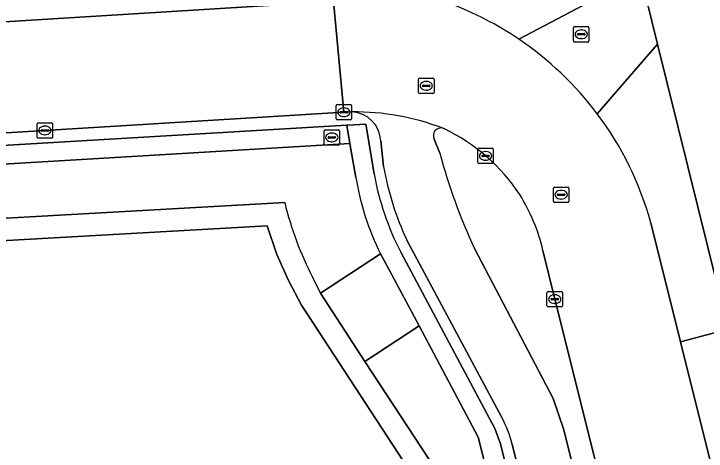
# Model space of a CAD drawing. Extents: x 161385 to 162589, y 388479 to 389756.
# Drawn here: x 162143.21 to 162188.02, y 388946.96 to 388975.29 of the extents above; entities that cross this region are included whole.
import ezdxf

# ---------------------------------------------------------------- set-up
doc = ezdxf.new("R2010")
doc.units = 0
for name, color, linetype in [('IMGEO_Berm_groen', 7, 'Continuous'), ('IMGEO_Brandkraan', 7, 'Continuous'), ('IMGEO_Erf', 7, 'Continuous'), ('IMGEO_Fietspad_gesloten', 7, 'Continuous'), ('IMGEO_Groenvoorziening', 7, 'Continuous'), ('IMGEO_Haag', 7, 'Continuous'), ('IMGEO_Kolk', 7, 'Continuous'), ('IMGEO_Pand', 7, 'Continuous'), ('IMGEO_Rijbaan_lokaal_gesloten', 7, 'Continuous'), ('IMGEO_Rioolput', 7, 'Continuous'), ('IMGEO_Voetpad_open', 7, 'Continuous')]:
    doc.layers.add(name, color=color, linetype=linetype)

msp = doc.modelspace()

# ---------------------------------------------------------------- linework, layer by layer
at = {"layer": 'IMGEO_Berm_groen'}
for points in [[(162104.972, 388972.444), (162106.941, 388972.56), (162163.896, 388976.079)], [(162165.097, 388968.934), (162164.572, 388968.92), (162145.22, 388967.736), (162123.982, 388966.46), (162119.472, 388966.19), (162118.714, 388965.352), (162164.758, 388968.075)], [(162164.758, 388968.075), (162164.828, 388968.079), (162165.983, 388968.147), (162166.529, 388964.923)], [(162171.079, 388967.842), (162171.032, 388967.861), (162170.984, 388967.879)], [(162167.137, 388965.393), (162166.958, 388967.07)], [(162170.422, 388967.167), (162170.789, 388966.268)], [(162174.788, 388949.15), (162168.653, 388960.627)], [(162168.252, 388959.856), (162174.351, 388948.443), (162174.712, 388947.441), (162181.806, 388918.962), (162182.503, 388919.118), (162175.468, 388947.425)], [(162173.035, 388960.094), (162178.112, 388950.367), (162178.805, 388948.341), (162185.895, 388919.999), (162187.309, 388920.388), (162183.124, 388937.227), (162178.223, 388956.81)], [(162178.223, 388956.81), (162177.46, 388959.97)]]:
    msp.add_lwpolyline(points, dxfattribs=at)
for centre, radius, start, end in [((162165.013, 388966.989), 1.947, 2.389, 87.5187), ((162170.855, 388967.403), 0.493, 74.801, 208.6291), ((162165.738, 388956.809), 12.258, 33.5314, 64.1683), ((162204.534, 388975.048), 34.869, 194.5848, 205.3963), ((162186.005, 388968.771), 19.168, 190.149, 205.1413), ((162184.42, 388968.18), 18.185, 190.3185, 207.242), ((162165.693, 388957.186), 12.092, 13.3112, 31.924), ((162168.73, 388945.765), 6.939, 13.8366, 29.1924)]:
    msp.add_arc(centre, radius, start, end, dxfattribs=at)
at = {"layer": 'IMGEO_Brandkraan'}
for p, q in [((162163.364, 388967.783), (162164.216, 388967.783)), ((162163.289, 388966.857), (162163.289, 388967.709)), ((162163.777, 388967.563), (162163.802, 388967.563)), ((162164.29, 388967.709), (162164.29, 388966.857)), ((162163.548, 388967.277), (162163.548, 388967.289)), ((162163.986, 388967.24), (162163.588, 388967.24)), ((162163.591, 388967.326), (162163.989, 388967.326)), ((162163.8, 388967.003), (162163.775, 388967.003)), ((162164.032, 388967.289), (162164.032, 388967.277)), ((162164.216, 388966.783), (162163.364, 388966.783))]:
    msp.add_line(p, q, dxfattribs=at)
for points in [[(162163.364, 388967.783), (162164.216, 388967.783)], [(162163.289, 388966.857), (162163.289, 388967.709)], [(162164.29, 388967.709), (162164.29, 388966.857)], [(162164.216, 388966.783), (162163.364, 388966.783)]]:
    msp.add_lwpolyline(points, dxfattribs=at)
for centre, radius, start, end in [((162163.366, 388967.707), 0.0765, 91.552, 178.448), ((162163.366, 388967.707), 0.0765, 91.552, 178.448), ((162164.214, 388967.707), 0.0765, 1.552, 88.448), ((162164.214, 388967.707), 0.0765, 1.552, 88.448), ((162163.588, 388967.286), 0.0403, 85.8775, 175.7526), ((162163.585, 388967.276), 0.0366, 178.938, 274.7102), ((162163.989, 388967.283), 0.043, 264.8664, 352.4533), ((162163.993, 388967.288), 0.0386, 1.7309, 96.639), ((162163.366, 388966.859), 0.0765, 181.552, 268.448), ((162163.366, 388966.859), 0.0765, 181.552, 268.448), ((162164.214, 388966.859), 0.0765, 271.552, 358.448), ((162164.214, 388966.859), 0.0765, 271.552, 358.448)]:
    msp.add_arc(centre, radius, start, end, dxfattribs=at)
for centre, major_axis, ratio, start_param, end_param in [((162163.776, 388967.283), (-0.387, 0.002), 0.722429, 4.712389, 7.853982), ((162163.801, 388967.283), (-0.39, 0.002), 0.717154, 1.570796, 4.712389)]:
    msp.add_ellipse(centre, major_axis=major_axis, ratio=ratio, start_param=start_param, end_param=end_param, dxfattribs=at)
at = {"layer": 'IMGEO_Erf'}
msp.add_lwpolyline([(162183.768, 388977.824), (162184.88, 388973.335), (162189.456, 388954.856), (162186.365, 388954.055), (162191.224, 388934.569), (162202.309, 388890.111)], dxfattribs=at)
at = {"layer": 'IMGEO_Fietspad_gesloten'}
for points in [[(162166.958, 388967.07), (162167.137, 388965.393)], [(162170.789, 388966.268), (162170.422, 388967.167)], [(162168.653, 388960.627), (162174.788, 388949.15)], [(162178.112, 388950.367), (162173.035, 388960.094)], [(162207.606, 388833.207), (162191.915, 388895.933), (162191.743, 388895.888), (162190.041, 388902.881), (162190.167, 388902.919), (162189.162, 388906.938), (162185.895, 388919.999), (162178.805, 388948.341), (162178.112, 388950.367)], [(162175.468, 388947.425), (162182.503, 388919.118), (162185.642, 388906.491), (162186.955, 388901.209), (162188.36, 388895.556), (162204.161, 388831.979)]]:
    msp.add_lwpolyline(points, dxfattribs=at)
for centre, radius, start, end in [((162165.298, 388953.105), 15.83, 68.9513, 90.7286), ((162165.013, 388966.989), 1.947, 2.389, 87.5187), ((162170.855, 388967.403), 0.493, 74.801, 208.6291), ((162204.534, 388975.048), 34.869, 194.5848, 205.3963), ((162186.005, 388968.771), 19.168, 190.149, 205.1413), ((162168.73, 388945.765), 6.939, 13.8366, 29.1924)]:
    msp.add_arc(centre, radius, start, end, dxfattribs=at)
at = {"layer": 'IMGEO_Groenvoorziening'}
for points in [[(162175.905, 388973.645), (162183.768, 388977.824), (162183.041, 388980.76), (162186.664, 388982.866), (162186.547, 388983.097), (162214.483, 388999.273)], [(162184.88, 388973.335), (162180.974, 388968.812)], [(162184.443, 388961.763), (162186.365, 388954.055), (162189.456, 388954.856), (162184.88, 388973.335)], [(162165.349, 388964.685), (162164.966, 388966.882), (162117.546, 388964.061), (162114.266, 388960.436), (162126.962, 388961.16), (162160.741, 388963.068)], [(162162.565, 388958.198), (162163.049, 388957.192), (162166.939, 388959.755)], [(162170.939, 388944.575), (162174.455, 388930.454), (162177.572, 388917.843), (162180.574, 388918.618), (162173.275, 388947.868), (162169.439, 388955.072), (162165.933, 388952.778), (162170.086, 388946.422)]]:
    msp.add_lwpolyline(points, dxfattribs=at)
for centre, radius, start, end in [((162163.966, 388956.02), 21.288, 55.8866, 69.4088), ((162164.031, 388956.096), 21.184, 15.5167, 36.8894), ((162182.465, 388967.484), 17.343, 189.2867, 206.4639), ((162181.467, 388968.054), 21.317, 193.5266, 207.5391)]:
    msp.add_arc(centre, radius, start, end, dxfattribs=at)
at = {"layer": 'IMGEO_Haag'}
for points in [[(162184.88, 388973.335), (162180.974, 388968.812)], [(162184.443, 388961.763), (162186.365, 388954.055), (162189.456, 388954.856), (162184.88, 388973.335)], [(162170.939, 388944.575), (162174.455, 388930.454), (162177.572, 388917.843), (162180.574, 388918.618), (162173.275, 388947.868), (162169.439, 388955.072), (162165.933, 388952.778), (162170.086, 388946.422)]]:
    msp.add_lwpolyline(points, dxfattribs=at)
msp.add_arc((162164.031, 388956.096), 21.184, 15.5167, 36.8894, dxfattribs=at)
at = {"layer": 'IMGEO_Kolk'}
for p, q in [((162164.071, 388968.493), (162164.071, 388969.345)), ((162164.146, 388969.419), (162164.998, 388969.419)), ((162164.559, 388969.199), (162164.584, 388969.199)), ((162165.072, 388969.345), (162165.072, 388968.493)), ((162164.33, 388968.913), (162164.33, 388968.925)), ((162164.768, 388968.876), (162164.37, 388968.876)), ((162164.373, 388968.962), (162164.771, 388968.962)), ((162164.814, 388968.925), (162164.814, 388968.913)), ((162144.794, 388968.235), (162145.646, 388968.235)), ((162164.998, 388968.419), (162164.146, 388968.419)), ((162164.582, 388968.639), (162164.557, 388968.639)), ((162144.719, 388967.309), (162144.719, 388968.161)), ((162145.021, 388967.778), (162145.419, 388967.778)), ((162145.207, 388968.015), (162145.232, 388968.015)), ((162145.72, 388968.161), (162145.72, 388967.309)), ((162144.978, 388967.729), (162144.978, 388967.741)), ((162145.416, 388967.692), (162145.018, 388967.692)), ((162145.23, 388967.455), (162145.205, 388967.455)), ((162145.462, 388967.741), (162145.462, 388967.729)), ((162145.646, 388967.235), (162144.794, 388967.235)), ((162173.245, 388965.664), (162173.245, 388966.516)), ((162173.32, 388966.59), (162174.172, 388966.59)), ((162174.246, 388966.516), (162174.246, 388965.664)), ((162173.504, 388966.084), (162173.504, 388966.096)), ((162173.942, 388966.047), (162173.544, 388966.047)), ((162173.547, 388966.133), (162173.945, 388966.133)), ((162173.733, 388966.37), (162173.758, 388966.37)), ((162173.988, 388966.096), (162173.988, 388966.084)), ((162174.172, 388965.59), (162173.32, 388965.59)), ((162173.756, 388965.81), (162173.731, 388965.81)), ((162177.72, 388956.384), (162177.72, 388957.236)), ((162177.795, 388957.31), (162178.647, 388957.31)), ((162178.208, 388957.09), (162178.233, 388957.09)), ((162178.721, 388957.236), (162178.721, 388956.384)), ((162177.979, 388956.804), (162177.979, 388956.816)), ((162178.417, 388956.767), (162178.019, 388956.767)), ((162178.022, 388956.853), (162178.42, 388956.853)), ((162178.463, 388956.816), (162178.463, 388956.804)), ((162178.647, 388956.31), (162177.795, 388956.31)), ((162178.231, 388956.53), (162178.206, 388956.53))]:
    msp.add_line(p, q, dxfattribs=at)
for points in [[(162164.071, 388968.493), (162164.071, 388969.345)], [(162164.146, 388969.419), (162164.998, 388969.419)], [(162165.072, 388969.345), (162165.072, 388968.493)], [(162144.794, 388968.235), (162145.646, 388968.235)], [(162164.998, 388968.419), (162164.146, 388968.419)], [(162144.719, 388967.309), (162144.719, 388968.161)], [(162145.72, 388968.161), (162145.72, 388967.309)], [(162145.646, 388967.235), (162144.794, 388967.235)], [(162173.245, 388965.664), (162173.245, 388966.516)], [(162173.32, 388966.59), (162174.172, 388966.59)], [(162174.246, 388966.516), (162174.246, 388965.664)], [(162174.172, 388965.59), (162173.32, 388965.59)], [(162177.72, 388956.384), (162177.72, 388957.236)], [(162177.795, 388957.31), (162178.647, 388957.31)], [(162178.721, 388957.236), (162178.721, 388956.384)], [(162178.647, 388956.31), (162177.795, 388956.31)]]:
    msp.add_lwpolyline(points, dxfattribs=at)
for centre, radius, start, end in [((162164.148, 388969.343), 0.0765, 91.552, 178.448), ((162164.148, 388969.343), 0.0765, 91.552, 178.448), ((162164.996, 388969.343), 0.0765, 1.552, 88.448), ((162164.996, 388969.343), 0.0765, 1.552, 88.448), ((162164.37, 388968.922), 0.0403, 85.8775, 175.7526), ((162164.367, 388968.912), 0.0366, 178.938, 274.7102), ((162164.771, 388968.919), 0.043, 264.8664, 352.4533), ((162164.775, 388968.924), 0.0386, 1.7309, 96.639), ((162144.796, 388968.159), 0.0765, 91.552, 178.448), ((162144.796, 388968.159), 0.0765, 91.552, 178.448), ((162145.644, 388968.159), 0.0765, 1.552, 88.448), ((162145.644, 388968.159), 0.0765, 1.552, 88.448), ((162164.148, 388968.495), 0.0765, 181.552, 268.448), ((162164.148, 388968.495), 0.0765, 181.552, 268.448), ((162164.996, 388968.495), 0.0765, 271.552, 358.448), ((162164.996, 388968.495), 0.0765, 271.552, 358.448), ((162145.018, 388967.738), 0.0403, 85.8775, 175.7526), ((162145.423, 388967.74), 0.0386, 1.7309, 96.639), ((162145.015, 388967.728), 0.0366, 178.938, 274.7102), ((162145.419, 388967.735), 0.043, 264.8664, 352.4533), ((162144.796, 388967.311), 0.0765, 181.552, 268.448), ((162144.796, 388967.311), 0.0765, 181.552, 268.448), ((162145.644, 388967.311), 0.0765, 271.552, 358.448), ((162145.644, 388967.311), 0.0765, 271.552, 358.448), ((162173.322, 388966.514), 0.0765, 91.552, 178.448), ((162173.322, 388966.514), 0.0765, 91.552, 178.448), ((162174.17, 388966.514), 0.0765, 1.552, 88.448), ((162174.17, 388966.514), 0.0765, 1.552, 88.448), ((162173.544, 388966.093), 0.0403, 85.8775, 175.7526), ((162173.541, 388966.083), 0.0366, 178.938, 274.7102), ((162173.945, 388966.09), 0.043, 264.8664, 352.4533), ((162173.949, 388966.095), 0.0386, 1.7309, 96.639), ((162173.322, 388965.666), 0.0765, 181.552, 268.448), ((162173.322, 388965.666), 0.0765, 181.552, 268.448), ((162174.17, 388965.666), 0.0765, 271.552, 358.448), ((162174.17, 388965.666), 0.0765, 271.552, 358.448), ((162177.797, 388957.234), 0.0765, 91.552, 178.448), ((162177.797, 388957.234), 0.0765, 91.552, 178.448), ((162178.645, 388957.234), 0.0765, 1.552, 88.448), ((162178.645, 388957.234), 0.0765, 1.552, 88.448), ((162178.019, 388956.813), 0.0403, 85.8775, 175.7526), ((162178.016, 388956.803), 0.0366, 178.938, 274.7102), ((162178.42, 388956.81), 0.043, 264.8664, 352.4533), ((162178.424, 388956.815), 0.0386, 1.7309, 96.639), ((162177.797, 388956.386), 0.0765, 181.552, 268.448), ((162177.797, 388956.386), 0.0765, 181.552, 268.448), ((162178.645, 388956.386), 0.0765, 271.552, 358.448), ((162178.645, 388956.386), 0.0765, 271.552, 358.448)]:
    msp.add_arc(centre, radius, start, end, dxfattribs=at)
for centre, major_axis, ratio, start_param, end_param in [((162164.558, 388968.919), (-0.387, 0.002), 0.722429, 4.712389, 7.853982), ((162164.583, 388968.919), (-0.39, 0.002), 0.717154, 1.570796, 4.712389), ((162145.206, 388967.735), (-0.387, 0.002), 0.722429, 4.712389, 7.853982), ((162145.231, 388967.735), (-0.39, 0.002), 0.717154, 1.570796, 4.712389), ((162173.732, 388966.09), (-0.387, 0.002), 0.722429, 4.712389, 7.853982), ((162173.757, 388966.09), (-0.39, 0.002), 0.717154, 1.570796, 4.712389), ((162178.207, 388956.81), (-0.387, 0.002), 0.722429, 4.712389, 7.853982), ((162178.232, 388956.81), (-0.39, 0.002), 0.717154, 1.570796, 4.712389)]:
    msp.add_ellipse(centre, major_axis=major_axis, ratio=ratio, start_param=start_param, end_param=end_param, dxfattribs=at)
at = {"layer": 'IMGEO_Pand'}
msp.add_lwpolyline([(162169.55, 388944.027), (162168.778, 388945.775), (162161.824, 388956.412), (162160.993, 388958.019), (162160.239, 388959.703), (162159.611, 388961.555), (162127.029, 388959.717), (162126.962, 388961.16), (162114.266, 388960.436), (162108.384, 388960.1), (162107.827, 388960.068), (162106.591, 388960.016), (162097.709, 388959.487), (162111.134, 388905.465), (162113.318, 388896.678), (162139.769, 388903.263), (162139.672, 388903.596), (162138.538, 388908.194), (162177.16, 388917.737), (162177.572, 388917.843), (162174.455, 388930.454), (162173.027, 388930.101)], close=True, dxfattribs=at)
at = {"layer": 'IMGEO_Rijbaan_lokaal_gesloten'}
msp.add_lwpolyline([(162163.896, 388976.079), (162106.941, 388972.56), (162104.972, 388972.444), (162089.614, 388971.527), (162088.434, 388971.464), (162000, 388966.235), (161975.682, 388964.774), (161976.658, 388957.62), (161979.081, 388957.753), (162000, 388959.004), (162020.149, 388960.212), (162040.567, 388961.479), (162054.504, 388962.301), (162061.547, 388962.717), (162082.342, 388963.983), (162095.224, 388964.745), (162103.379, 388965.228), (162108.06, 388965.508), (162119.472, 388966.19), (162123.982, 388966.46), (162145.22, 388967.736), (162164.572, 388968.92)], close=True, dxfattribs=at)
for points in [[(162171.453, 388975.948), (162170.501, 388976.289), (162163.896, 388976.079), (162164.572, 388968.92), (162165.097, 388968.934)], [(162170.984, 388967.879), (162171.032, 388967.861), (162171.079, 388967.842)], [(162204.281, 388882.203), (162202.309, 388890.111), (162191.224, 388934.569), (162186.365, 388954.055), (162184.443, 388961.763)], [(162177.46, 388959.97), (162178.223, 388956.81), (162183.124, 388937.227), (162187.309, 388920.388), (162187.85, 388918.21), (162190.561, 388907.35), (162191.505, 388903.316), (162193.265, 388896.286), (162200.937, 388865.633), (162202.335, 388860.2), (162207.148, 388840.97), (162211.426, 388823.482)]]:
    msp.add_lwpolyline(points, dxfattribs=at)
for centre, radius, start, end in [((162163.966, 388956.02), 21.288, 55.8866, 69.4088), ((162163.985, 388956.068), 21.237, 36.8743, 55.8563), ((162165.298, 388953.105), 15.83, 68.9513, 90.7286), ((162164.031, 388956.096), 21.184, 15.5167, 36.8894), ((162165.738, 388956.809), 12.258, 33.5314, 64.1683), ((162165.693, 388957.186), 12.092, 13.3112, 31.924)]:
    msp.add_arc(centre, radius, start, end, dxfattribs=at)
at = {"layer": 'IMGEO_Rioolput'}
for p, q in [((162179.433, 388973.539), (162179.433, 388974.391)), ((162179.508, 388974.465), (162180.36, 388974.465)), ((162179.921, 388974.245), (162179.946, 388974.245)), ((162180.434, 388974.391), (162180.434, 388973.539)), ((162179.692, 388973.959), (162179.692, 388973.971)), ((162180.13, 388973.922), (162179.732, 388973.922)), ((162179.735, 388974.008), (162180.133, 388974.008)), ((162179.944, 388973.685), (162179.919, 388973.685)), ((162180.176, 388973.971), (162180.176, 388973.959)), ((162180.36, 388973.465), (162179.508, 388973.465)), ((162169.405, 388970.201), (162169.405, 388971.053)), ((162169.48, 388971.127), (162170.332, 388971.127)), ((162170.406, 388971.053), (162170.406, 388970.201)), ((162169.664, 388970.621), (162169.664, 388970.633)), ((162170.102, 388970.584), (162169.704, 388970.584)), ((162169.707, 388970.67), (162170.105, 388970.67)), ((162169.893, 388970.907), (162169.918, 388970.907)), ((162170.148, 388970.633), (162170.148, 388970.621)), ((162170.332, 388970.127), (162169.48, 388970.127)), ((162169.916, 388970.347), (162169.891, 388970.347)), ((162178.135, 388963.148), (162178.135, 388964)), ((162178.21, 388964.074), (162179.062, 388964.074)), ((162178.623, 388963.854), (162178.648, 388963.854)), ((162179.136, 388964), (162179.136, 388963.148)), ((162178.394, 388963.568), (162178.394, 388963.58)), ((162178.832, 388963.531), (162178.434, 388963.531)), ((162178.437, 388963.617), (162178.835, 388963.617)), ((162178.878, 388963.58), (162178.878, 388963.568)), ((162179.062, 388963.074), (162178.21, 388963.074)), ((162178.646, 388963.294), (162178.621, 388963.294))]:
    msp.add_line(p, q, dxfattribs=at)
for points in [[(162179.433, 388973.539), (162179.433, 388974.391)], [(162179.508, 388974.465), (162180.36, 388974.465)], [(162180.434, 388974.391), (162180.434, 388973.539)], [(162180.36, 388973.465), (162179.508, 388973.465)], [(162169.405, 388970.201), (162169.405, 388971.053)], [(162169.48, 388971.127), (162170.332, 388971.127)], [(162170.406, 388971.053), (162170.406, 388970.201)], [(162170.332, 388970.127), (162169.48, 388970.127)], [(162178.135, 388963.148), (162178.135, 388964)], [(162178.21, 388964.074), (162179.062, 388964.074)], [(162179.136, 388964), (162179.136, 388963.148)], [(162179.062, 388963.074), (162178.21, 388963.074)]]:
    msp.add_lwpolyline(points, dxfattribs=at)
for centre, radius, start, end in [((162179.51, 388974.389), 0.0765, 91.552, 178.448), ((162179.51, 388974.389), 0.0765, 91.552, 178.448), ((162180.358, 388974.389), 0.0765, 1.552, 88.448), ((162180.358, 388974.389), 0.0765, 1.552, 88.448), ((162179.732, 388973.968), 0.0403, 85.8775, 175.7526), ((162179.729, 388973.958), 0.0366, 178.938, 274.7102), ((162180.133, 388973.965), 0.043, 264.8664, 352.4533), ((162180.137, 388973.97), 0.0386, 1.7309, 96.639), ((162179.51, 388973.541), 0.0765, 181.552, 268.448), ((162179.51, 388973.541), 0.0765, 181.552, 268.448), ((162180.358, 388973.541), 0.0765, 271.552, 358.448), ((162180.358, 388973.541), 0.0765, 271.552, 358.448), ((162169.482, 388971.051), 0.0765, 91.552, 178.448), ((162169.482, 388971.051), 0.0765, 91.552, 178.448), ((162170.33, 388971.051), 0.0765, 1.552, 88.448), ((162170.33, 388971.051), 0.0765, 1.552, 88.448), ((162169.704, 388970.63), 0.0403, 85.8775, 175.7526), ((162169.701, 388970.62), 0.0366, 178.938, 274.7102), ((162170.105, 388970.627), 0.043, 264.8664, 352.4533), ((162170.109, 388970.632), 0.0386, 1.7309, 96.639), ((162169.482, 388970.203), 0.0765, 181.552, 268.448), ((162169.482, 388970.203), 0.0765, 181.552, 268.448), ((162170.33, 388970.203), 0.0765, 271.552, 358.448), ((162170.33, 388970.203), 0.0765, 271.552, 358.448), ((162178.212, 388963.998), 0.0765, 91.552, 178.448), ((162178.212, 388963.998), 0.0765, 91.552, 178.448), ((162179.06, 388963.998), 0.0765, 1.552, 88.448), ((162179.06, 388963.998), 0.0765, 1.552, 88.448), ((162178.434, 388963.577), 0.0403, 85.8775, 175.7526), ((162178.431, 388963.567), 0.0366, 178.938, 274.7102), ((162178.835, 388963.574), 0.043, 264.8664, 352.4533), ((162178.839, 388963.579), 0.0386, 1.7309, 96.639), ((162178.212, 388963.15), 0.0765, 181.552, 268.448), ((162178.212, 388963.15), 0.0765, 181.552, 268.448), ((162179.06, 388963.15), 0.0765, 271.552, 358.448), ((162179.06, 388963.15), 0.0765, 271.552, 358.448)]:
    msp.add_arc(centre, radius, start, end, dxfattribs=at)
for centre, major_axis, ratio, start_param, end_param in [((162179.92, 388973.965), (-0.387, 0.002), 0.722429, 4.712389, 7.853982), ((162179.945, 388973.965), (-0.39, 0.002), 0.717154, 1.570796, 4.712389), ((162169.892, 388970.627), (-0.387, 0.002), 0.722429, 4.712389, 7.853982), ((162169.917, 388970.627), (-0.39, 0.002), 0.717154, 1.570796, 4.712389), ((162178.622, 388963.574), (-0.387, 0.002), 0.722429, 4.712389, 7.853982), ((162178.647, 388963.574), (-0.39, 0.002), 0.717154, 1.570796, 4.712389)]:
    msp.add_ellipse(centre, major_axis=major_axis, ratio=ratio, start_param=start_param, end_param=end_param, dxfattribs=at)
at = {"layer": 'IMGEO_Voetpad_open'}
for points in [[(162180.974, 388968.812), (162184.88, 388973.335), (162183.768, 388977.824), (162175.905, 388973.645)], [(162166.529, 388964.923), (162165.983, 388968.147), (162164.828, 388968.079), (162164.758, 388968.075), (162164.966, 388966.882), (162165.349, 388964.685)], [(162160.741, 388963.068), (162126.962, 388961.16), (162127.029, 388959.717), (162159.611, 388961.555), (162160.239, 388959.703), (162160.993, 388958.019), (162161.824, 388956.412), (162168.778, 388945.775), (162169.55, 388944.027), (162173.027, 388930.101), (162174.455, 388930.454), (162170.939, 388944.575)], [(162166.939, 388959.755), (162167.176, 388959.321), (162169.439, 388955.072), (162173.275, 388947.868), (162180.574, 388918.618), (162181.806, 388918.962), (162174.712, 388947.441), (162174.351, 388948.443), (162168.252, 388959.856)], [(162170.086, 388946.422), (162165.933, 388952.778), (162163.049, 388957.192), (162162.565, 388958.198)]]:
    msp.add_lwpolyline(points, dxfattribs=at)
for points in [[(162164.966, 388966.882), (162164.758, 388968.075), (162118.714, 388965.352), (162117.546, 388964.061)], [(162165.933, 388952.778), (162169.439, 388955.072), (162167.176, 388959.321), (162166.939, 388959.755), (162163.049, 388957.192)]]:
    msp.add_lwpolyline(points, close=True, dxfattribs=at)
for centre, radius, start, end in [((162163.985, 388956.068), 21.237, 36.8743, 55.8563), ((162182.465, 388967.484), 17.343, 189.2867, 206.4639), ((162184.42, 388968.18), 18.185, 190.3185, 207.242), ((162181.467, 388968.054), 21.317, 193.5266, 207.5391)]:
    msp.add_arc(centre, radius, start, end, dxfattribs=at)

doc.saveas('drawing.dxf')
